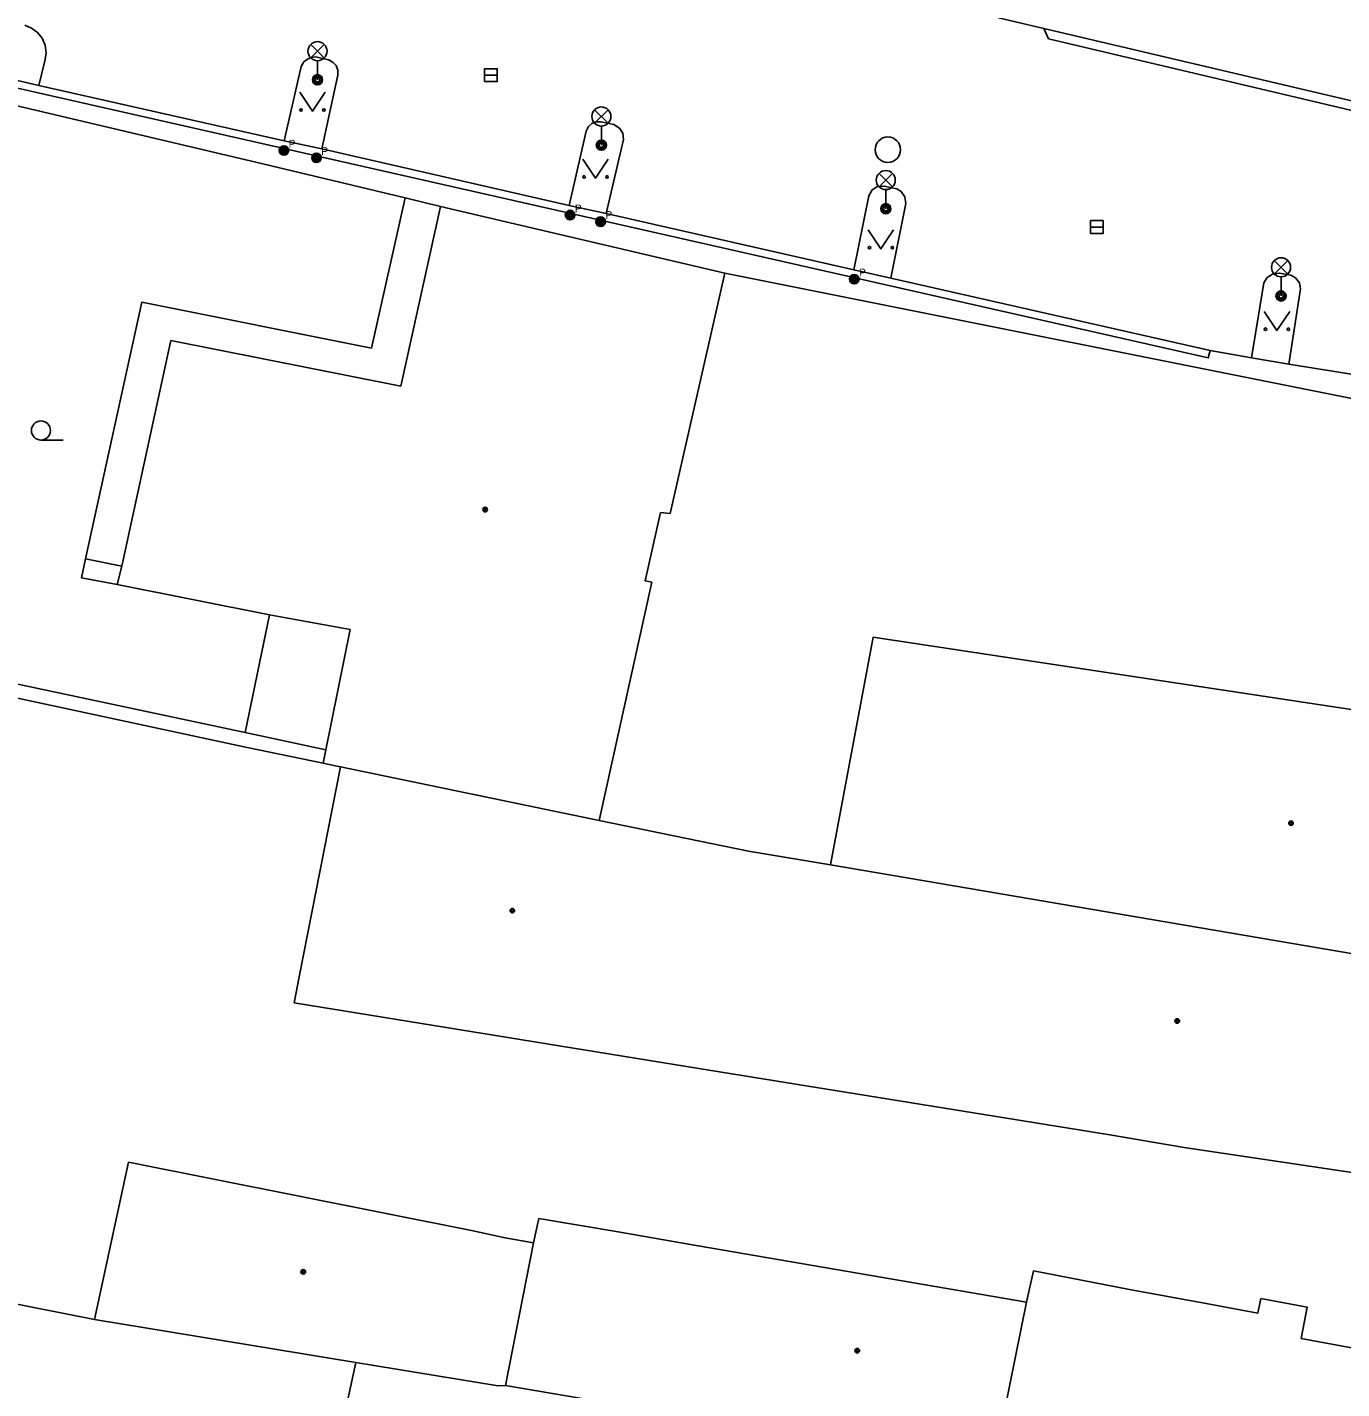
# Model space of a CAD drawing. Extents: x -598932 to -598196, y -1162207 to -1161504.
# Drawn here: x -598547.9 to -598496.2, y -1161606 to -1161552.4 of the extents above; entities that cross this region are included whole.
import ezdxf

# ---------------------------------------------------------------- set-up
doc = ezdxf.new("R2010")
doc.units = 0
for name, color, linetype in [('DOP - kresba z DSPS bez soueadnic', 7, 'Continuous'), ('DOP - rozhrani ploch obecne', 7, 'Continuous'), ('Level 27', 7, 'Continuous'), ('Level 33', 7, 'Continuous'), ('Level 36', 7, 'Continuous'), ('Level 39', 7, 'Continuous'), ('TM - budovy zdene_ betonove - VP', 7, 'Continuous'), ('TM - komunikace - VP', 7, 'Continuous'), ('TM - rozhrani ploch obecne - VP', 7, 'Continuous'), ('Vrstva 34', 7, 'Continuous')]:
    doc.layers.add(name, color=color, linetype=linetype)

msp = doc.modelspace()

# ---------------------------------------------------------------- linework, layer by layer
at = {"layer": 'DOP - kresba z DSPS bez soueadnic'}
for points in [[(-598545.63, -1161573.35), (-598544.2, -1161573.64)], [(-598553.73, -1161577.12), (-598539.35, -1161580.17)]]:
    msp.add_lwpolyline(points, dxfattribs=at)
at = {"layer": 'DOP - rozhrani ploch obecne'}
for points in [[(-598548.99, -1161555.38), (-598548.49, -1161555.5), (-598538.66, -1161557.82)], [(-598538.66, -1161557.82), (-598533.06, -1161559.15)], [(-598534.39, -1161565.06), (-598533.06, -1161559.15)], [(-598533.06, -1161559.15), (-598531.67, -1161559.49)], [(-598520.5, -1161562.11), (-598493.29, -1161567.56)], [(-598545.63, -1161573.35), (-598543.42, -1161563.26)], [(-598543.42, -1161563.26), (-598534.39, -1161565.06)], [(-598545.79, -1161574.1), (-598545.63, -1161573.35)], [(-598544.38, -1161574.35), (-598545.79, -1161574.1)], [(-598539.35, -1161580.17), (-598538.4, -1161575.55)], [(-598554.41, -1161577.51), (-598539.27, -1161580.77)], [(-598536.18, -1161580.86), (-598539.35, -1161580.17)], [(-598539.27, -1161580.77), (-598536.29, -1161581.38)]]:
    msp.add_lwpolyline(points, dxfattribs=at)
at = {"layer": 'Level 27'}
for p, q in [((-598529.94, -1161554.33), (-598529.44, -1161554.33)), ((-598506.12, -1161560.3), (-598505.62, -1161560.3))]:
    msp.add_line(p, q, dxfattribs=at)
for points in [[(-598529.94, -1161554.58), (-598529.44, -1161554.58), (-598529.44, -1161554.08), (-598529.94, -1161554.08)], [(-598506.12, -1161560.55), (-598505.62, -1161560.55), (-598505.62, -1161560.05), (-598506.12, -1161560.05)]]:
    msp.add_lwpolyline(points, close=True, dxfattribs=at)
msp.add_circle((-598514.09, -1161557.26), 0.5, dxfattribs=at)
at = {"layer": 'Level 33'}
for p, q in [((-598536.775, -1161553.65), (-598536.245, -1161553.12)), ((-598536.775, -1161553.12), (-598536.245, -1161553.65)), ((-598536.51, -1161553.76), (-598536.51, -1161554.51)), ((-598525.615, -1161556.22), (-598525.085, -1161555.69)), ((-598525.615, -1161555.69), (-598525.085, -1161556.22)), ((-598525.35, -1161556.33), (-598525.35, -1161557.08)), ((-598514.435, -1161558.72), (-598513.905, -1161558.19)), ((-598514.435, -1161558.19), (-598513.905, -1161558.72)), ((-598514.17, -1161558.83), (-598514.17, -1161559.58)), ((-598498.895, -1161562.15), (-598498.365, -1161561.62)), ((-598498.895, -1161561.62), (-598498.365, -1161562.15)), ((-598498.63, -1161562.26), (-598498.63, -1161563.01))]:
    msp.add_line(p, q, dxfattribs=at)
for centre, radius in [((-598536.51, -1161553.385), 0.375), ((-598536.51, -1161554.51), 0.2), ((-598536.51, -1161554.51), 0.145), ((-598536.51, -1161554.51), 0.0876), ((-598525.35, -1161555.955), 0.375), ((-598525.35, -1161557.08), 0.2), ((-598525.35, -1161557.08), 0.145), ((-598525.35, -1161557.08), 0.0876), ((-598514.17, -1161558.455), 0.375), ((-598514.17, -1161559.58), 0.2), ((-598514.17, -1161559.58), 0.145), ((-598514.17, -1161559.58), 0.0876), ((-598498.63, -1161561.885), 0.375), ((-598498.63, -1161563.01), 0.2), ((-598498.63, -1161563.01), 0.145), ((-598498.63, -1161563.01), 0.0876)]:
    msp.add_circle(centre, radius, dxfattribs=at)
at = {"layer": 'Level 36'}
msp.add_line((-598547.38, -1161568.675), (-598546.505, -1161568.675), dxfattribs=at)
for points in [[(-598537.21, -1161555), (-598536.71, -1161555.75), (-598536.21, -1161555)], [(-598526.08, -1161557.63), (-598525.58, -1161558.38), (-598525.08, -1161557.63)], [(-598514.86, -1161560.41), (-598514.36, -1161561.16), (-598513.86, -1161560.41)], [(-598499.29, -1161563.62), (-598498.79, -1161564.37), (-598498.29, -1161563.62)]]:
    msp.add_lwpolyline(points, dxfattribs=at)
for centre, radius in [((-598537.16, -1161555.7), 0.05), ((-598536.261, -1161555.7), 0.05), ((-598526.03, -1161558.33), 0.05), ((-598525.131, -1161558.33), 0.05), ((-598514.81, -1161561.11), 0.05), ((-598513.911, -1161561.11), 0.05), ((-598499.24, -1161564.32), 0.05), ((-598498.341, -1161564.32), 0.05), ((-598547.38, -1161568.3), 0.375)]:
    msp.add_circle(centre, radius, dxfattribs=at)
at = {"layer": 'Level 39'}
for centre, radius in [((-598529.92, -1161571.41), 0.09), ((-598529.92, -1161571.41), 0.0398), ((-598498.24, -1161583.74), 0.09), ((-598498.24, -1161583.74), 0.0398), ((-598528.85, -1161587.18), 0.09), ((-598528.85, -1161587.18), 0.0398), ((-598502.71, -1161591.52), 0.09), ((-598502.71, -1161591.52), 0.0398), ((-598537.07, -1161601.38), 0.09), ((-598537.07, -1161601.38), 0.0398), ((-598515.29, -1161604.48), 0.09), ((-598515.29, -1161604.48), 0.0398)]:
    msp.add_circle(centre, radius, dxfattribs=at)
at = {"layer": 'TM - budovy zdene_ betonove - VP'}
for points in [[(-598509.74, -1161552.07), (-598507.96, -1161552.49)], [(-598507.96, -1161552.49), (-598473.16, -1161560.67)], [(-598533.23, -1161566.56), (-598531.67, -1161559.49)], [(-598531.67, -1161559.49), (-598520.5, -1161562.11)], [(-598520.5, -1161562.11), (-598522.64, -1161571.56)], [(-598544.2, -1161573.64), (-598542.28, -1161564.76)], [(-598542.28, -1161564.76), (-598533.23, -1161566.56)], [(-598523.03, -1161571.52), (-598523.63, -1161574.21)], [(-598522.64, -1161571.56), (-598523.03, -1161571.52)], [(-598544.38, -1161574.35), (-598544.2, -1161573.64)], [(-598538.4, -1161575.55), (-598544.38, -1161574.35)], [(-598523.36, -1161574.26), (-598525.44, -1161583.63)], [(-598523.63, -1161574.21), (-598523.36, -1161574.26)], [(-598538.4, -1161575.55), (-598535.23, -1161576.13)], [(-598535.23, -1161576.13), (-598536.18, -1161580.86)], [(-598514.67, -1161576.43), (-598516.34, -1161585.38)], [(-598490.41, -1161580.1), (-598514.67, -1161576.43)], [(-598536.29, -1161581.38), (-598536.18, -1161580.86)], [(-598537.22, -1161589.72), (-598535.61, -1161581.53)], [(-598536.29, -1161581.38), (-598536, -1161581.45)], [(-598536, -1161581.45), (-598535.61, -1161581.53)], [(-598535.61, -1161581.53), (-598525.44, -1161583.63)], [(-598525.44, -1161583.63), (-598519.57, -1161584.84)], [(-598518.94, -1161584.94), (-598519.57, -1161584.84)], [(-598516.34, -1161585.38), (-598518.94, -1161584.94)], [(-598516.34, -1161585.38), (-598483.71, -1161590.94)], [(-598537.42, -1161590.8), (-598537.22, -1161589.72)], [(-598521.03, -1161593.46), (-598537.42, -1161590.8)], [(-598521.03, -1161593.46), (-598505.36, -1161596)], [(-598505.36, -1161596), (-598502.44, -1161596.49)], [(-598502.44, -1161596.49), (-598489.42, -1161598.43)], [(-598545.28, -1161603.26), (-598543.94, -1161597.07)], [(-598543.94, -1161597.07), (-598530.46, -1161599.75)], [(-598528.02, -1161600.24), (-598527.81, -1161599.28)], [(-598527.81, -1161599.28), (-598524.69, -1161599.81)], [(-598530.46, -1161599.75), (-598529.13, -1161600.05)], [(-598529.13, -1161600.05), (-598528.02, -1161600.24)], [(-598529.12, -1161605.85), (-598528.02, -1161600.24)], [(-598524.69, -1161599.81), (-598521.93, -1161600.29)], [(-598521.93, -1161600.29), (-598508.64, -1161602.57)], [(-598508.36, -1161601.34), (-598508.64, -1161602.57)], [(-598504.59, -1161602.07), (-598508.36, -1161601.34)], [(-598545.28, -1161603.26), (-598549.99, -1161602.33)], [(-598501.58, -1161602.63), (-598504.59, -1161602.07)], [(-598508.64, -1161602.57), (-598509.96, -1161609.12)], [(-598499.54, -1161603.01), (-598501.58, -1161602.63)], [(-598499.42, -1161602.43), (-598499.54, -1161603.01)], [(-598497.61, -1161602.77), (-598499.42, -1161602.43)], [(-598497.84, -1161604), (-598497.61, -1161602.77)], [(-598535, -1161604.94), (-598545.28, -1161603.26)], [(-598491.6, -1161605.15), (-598497.84, -1161604)], [(-598535, -1161604.94), (-598536.08, -1161609.91)], [(-598529.41, -1161605.86), (-598535, -1161604.94)], [(-598529.12, -1161605.85), (-598529.41, -1161605.86)], [(-598509.96, -1161609.12), (-598529.12, -1161605.85)]]:
    msp.add_lwpolyline(points, dxfattribs=at)
at = {"layer": 'TM - komunikace - VP'}
for points in [[(-598547.46, -1161554.74), (-598547.23, -1161553.77), (-598547.18, -1161553.46), (-598547.21, -1161553.15), (-598547.33, -1161552.87), (-598547.51, -1161552.65), (-598547.75, -1161552.48), (-598548.01, -1161552.37)], [(-598537.82, -1161556.91), (-598537.15, -1161553.99), (-598537.04, -1161553.81), (-598536.9, -1161553.7), (-598536.75, -1161553.63), (-598536.57, -1161553.61), (-598536.08, -1161553.73), (-598535.9, -1161553.82), (-598535.77, -1161553.95), (-598535.71, -1161554.13), (-598535.71, -1161554.33), (-598536.34, -1161557.23)], [(-598537.82, -1161556.91), (-598547.46, -1161554.74)], [(-598526.61, -1161559.45), (-598525.95, -1161556.53), (-598525.85, -1161556.35), (-598525.73, -1161556.23), (-598525.56, -1161556.16), (-598525.36, -1161556.16), (-598524.86, -1161556.27), (-598524.64, -1161556.41), (-598524.51, -1161556.61), (-598524.48, -1161556.86), (-598525.16, -1161559.77)], [(-598526.61, -1161559.45), (-598536.34, -1161557.23)], [(-598513.97, -1161562.31), (-598513.38, -1161559.38), (-598513.42, -1161559.11), (-598513.56, -1161558.91), (-598513.74, -1161558.8), (-598514.23, -1161558.69), (-598514.49, -1161558.71), (-598514.7, -1161558.84), (-598514.83, -1161559.07), (-598515.43, -1161561.98)], [(-598515.43, -1161561.98), (-598525.16, -1161559.77)], [(-598497.86, -1161562.73), (-598497.91, -1161562.5), (-598498.06, -1161562.3), (-598498.24, -1161562.19), (-598498.7, -1161562.11), (-598498.97, -1161562.16), (-598499.18, -1161562.29), (-598499.31, -1161562.49), (-598499.79, -1161565.45)], [(-598513.97, -1161562.31), (-598501.42, -1161565.16)], [(-598498.33, -1161565.69), (-598497.86, -1161562.73)], [(-598501.42, -1161565.16), (-598499.79, -1161565.45)], [(-598484.59, -1161567.89), (-598498.33, -1161565.69)]]:
    msp.add_lwpolyline(points, dxfattribs=at)
at = {"layer": 'TM - rozhrani ploch obecne - VP'}
for points in [[(-598473.16, -1161560.67), (-598473.25, -1161561.06), (-598475.67, -1161560.49), (-598492.79, -1161556.44), (-598507.77, -1161552.9), (-598507.96, -1161552.49)], [(-598547.46, -1161554.74), (-598548.52, -1161554.49), (-598548.59, -1161554.78), (-598501.49, -1161565.45), (-598501.42, -1161565.16)], [(-598536.34, -1161557.23), (-598537.82, -1161556.91)], [(-598525.16, -1161559.77), (-598526.61, -1161559.45)], [(-598513.97, -1161562.31), (-598515.43, -1161561.98)], [(-598499.79, -1161565.45), (-598498.33, -1161565.69)]]:
    msp.add_lwpolyline(points, dxfattribs=at)
at = {"layer": 'Vrstva 34'}
for centre, radius in [((-598537.83, -1161557.29), 0.188), ((-598537.83, -1161557.29), 0.15), ((-598537.83, -1161557.29), 0.113), ((-598537.83, -1161557.29), 0.075), ((-598537.83, -1161557.29), 0.0375), ((-598536.55, -1161557.58), 0.188), ((-598536.55, -1161557.58), 0.15), ((-598536.55, -1161557.58), 0.113), ((-598536.55, -1161557.58), 0.075), ((-598536.55, -1161557.58), 0.0375), ((-598526.58, -1161559.83), 0.188), ((-598526.58, -1161559.83), 0.15), ((-598526.58, -1161559.83), 0.113), ((-598526.58, -1161559.83), 0.075), ((-598526.58, -1161559.83), 0.0375), ((-598525.38, -1161560.09), 0.188), ((-598525.38, -1161560.09), 0.15), ((-598525.38, -1161560.09), 0.113), ((-598525.38, -1161560.09), 0.075), ((-598525.38, -1161560.09), 0.0375), ((-598515.41, -1161562.35), 0.188), ((-598515.41, -1161562.35), 0.15), ((-598515.41, -1161562.35), 0.113), ((-598515.41, -1161562.35), 0.075), ((-598515.41, -1161562.35), 0.0375)]:
    msp.add_circle(centre, radius, dxfattribs=at)

# ---------------------------------------------------------------- texts
for p in [(-598537.642, -1161557.177), (-598536.362, -1161557.467), (-598526.392, -1161559.717), (-598525.192, -1161559.977), (-598515.222, -1161562.237)]:
    msp.add_text('P', height=0.3, dxfattribs=at).set_placement(p)

doc.saveas('drawing.dxf')
